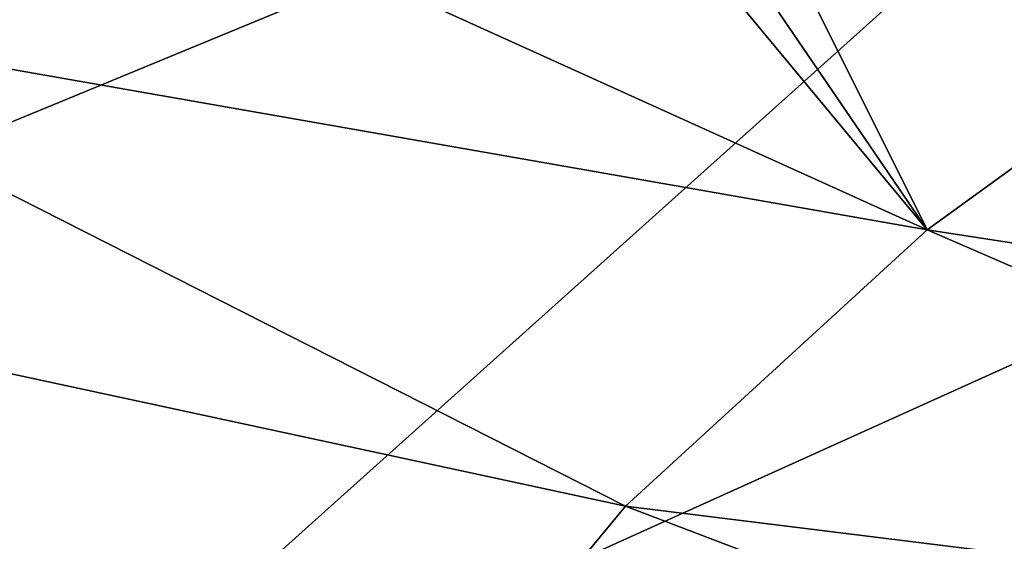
# Model space of a CAD drawing. Header units: metres. Extents: x -92 to 264, y -100 to 50.
# Tile 379 of 656: x 164.37 to 167.65, y -11.17 to -9.44. Entities that reach past the tile are written whole.
import ezdxf

# ---------------------------------------------------------------- set-up
doc = ezdxf.new("R2010")
doc.units = ezdxf.units.M
doc.layers.add('solid_21062050_01', color=7, linetype='CONTINUOUS')

msp = doc.modelspace()

# ---------------------------------------------------------------- linework, layer by layer
at = {"layer": 'solid_21062050_01'}
for points in [[(166.266724, -6.973638, 205.469025), (163.806396, -5.999639, 202.763641), (158.197464, -10.016731, 206.424683)], [(166.266724, -6.973638, 205.469025), (158.197464, -10.016731, 206.424683), (161.052063, -11.134311, 209.52887)], [(168.954819, -7.875925, 207.97522), (166.266724, -6.973638, 205.469025), (161.052063, -11.134311, 209.52887)], [(168.954819, -7.875925, 207.97522), (161.052063, -11.134311, 209.52887), (164.166306, -12.169281, 212.40361)], [(171.852524, -8.700409, 210.26532), (168.954819, -7.875925, 207.97522), (164.166306, -12.169281, 212.40361)], [(165.828918, -8.247858, 153.200699), (167.396027, -10.136693, 156.526321), (164.006042, -8.602236, 154.833908)], [(165.828918, -8.247858, 153.200699), (166.187943, -8.366461, 153.280029), (167.396027, -10.136693, 156.526321)], [(166.187943, -8.366461, 153.280029), (166.556168, -8.455636, 153.296677), (167.396027, -10.136693, 156.526321)], [(166.556168, -8.455636, 153.296677), (168.620499, -9.248212, 154.058472), (167.396027, -10.136693, 156.526321)], [(167.396027, -10.136693, 156.526321), (163.085815, -9.381311, 156.997879), (164.006042, -8.602236, 154.833908)], [(171.852524, -8.700409, 210.26532), (164.166306, -12.169281, 212.40361), (167.519424, -13.114744, 215.029739)], [(174.940277, -9.441522, 212.323837), (171.852524, -8.700409, 210.26532), (167.519424, -13.114744, 215.029739)], [(171.787613, -10.811672, 156.192413), (167.396027, -10.136693, 156.526321), (168.620499, -9.248212, 154.058472)], [(166.39035, -11.056141, 159.0802), (162.312378, -10.178484, 159.212112), (163.085815, -9.381311, 156.997879)], [(167.396027, -10.136693, 156.526321), (166.39035, -11.056141, 159.0802), (163.085815, -9.381311, 156.997879)], [(174.940277, -9.441522, 212.323837), (167.519424, -13.114744, 215.029739), (171.089066, -13.964397, 217.38974)], [(170.771759, -11.599391, 158.380386), (166.39035, -11.056141, 159.0802), (167.396027, -10.136693, 156.526321)], [(170.771759, -11.599391, 158.380386), (167.396027, -10.136693, 156.526321), (171.787613, -10.811672, 156.192413)], [(166.39035, -11.056141, 159.0802), (165.610199, -12.000388, 161.702942), (162.312378, -10.178484, 159.212112)], [(162.64389, -11.212096, 161.434189), (162.312378, -10.178484, 159.212112), (165.610199, -12.000388, 161.702942)], [(169.947205, -12.412349, 160.638458), (165.610199, -12.000388, 161.702942), (166.39035, -11.056141, 159.0802)], [(169.947205, -12.412349, 160.638458), (166.39035, -11.056141, 159.0802), (170.771759, -11.599391, 158.380386)]]:
    msp.add_3dface(points, dxfattribs=at)

doc.saveas('drawing.dxf')
